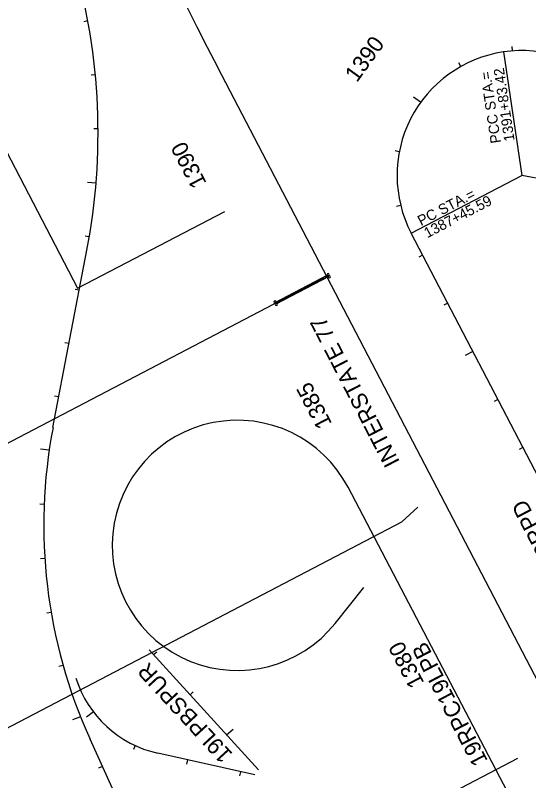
# Model space of a CAD drawing. Extents: x 2001876 to 2025694, y 804561 to 868938.
# Drawn here: x 2011719 to 2012666, y 824313 to 825723 of the extents above; entities that cross this region are included whole.
import ezdxf

# ---------------------------------------------------------------- set-up
doc = ezdxf.new("R2010")
doc.units = 0
for name, color, linetype in [('Default', 7, 'Continuous'), ('RD_EX_RW', 7, 'Continuous'), ('RD_HC_Data', 7, 'Continuous'), ('RD_PD_CLEAR ZONE', 7, 'Continuous'), ('RD_PD_FOC', 7, 'Continuous'), ('RD_PD_OHS', 7, 'Continuous'), ('RD_Sketch2', 7, 'Continuous'), ('RD_TX_RoadID', 7, 'Continuous'), ('TR SN EXTRUDED PANEL SIGNS - GROUND MOUNTED', 7, 'Continuous'), ('TR SN EXTRUDED PANEL SIGNS- MOUNTED OVERHEAD', 7, 'Continuous')]:
    doc.layers.add(name, color=color, linetype=linetype)

# ---------------------------------------------------------------- blocks, each defined once
blk = doc.blocks.new('OP')
at = {"layer": 'Default'}
for start, end in [(90, 270), (270, 90)]:
    blk.add_arc((0, 0), 0.127, start, end, dxfattribs=at)

msp = doc.modelspace()

# ---------------------------------------------------------------- linework, layer by layer
at = {"layer": 'RD_HC_Data'}
for p in [(2012619.2, 825655.8), (2012449.2, 825321.9), (2012879.3, 825386.1)]:
    msp.add_line(p, (2012653.2, 825428.3), dxfattribs=at)
at = {"layer": 'RD_PD_CLEAR ZONE'}
for p, q in [((2013679, 822585.8), (2012092.7, 825627.1)), ((2012814.9, 824620.8), (2012449.2, 825321.9)), ((2011788.9, 824964.2), (2011851.5, 825290.7)), ((2012649.1, 824250.2), (2012332.9, 824853.8)), ((2012308.8, 824603), (2012361.7, 824669.2)), ((2011966.4, 824554.1), (2012167.8, 824333.2)), ((2011926.4, 824237.3), (2011857.3, 824389.5)), ((2012160.8, 824324.1), (2011981.9, 824363.9))]:
    msp.add_line(p, q, dxfattribs=at)
for centre, radius, start, end in [((2017172.8, 828276.7), 5729.6, 180.6037, 207.5454), ((2010726.1, 825506.6), 1145.9, 349.1442, 15.8524), ((2012653.2, 825428.3), 230, 349.4329, 98.4892), ((2012653.2, 825428.3), 230, 98.4892, 207.5454), ((2012128.7, 824746.8), 230.5, 27.6551, 174.5261), ((2012726.8, 824784.4), 954.9, 169.1442, 204.4243), ((2012128.7, 824746.8), 230.5, 174.5261, 321.3971), ((2012026.4, 824563.7), 204.6, 197.4928, 257.4429)]:
    msp.add_arc(centre, radius, start, end, dxfattribs=at)
at = {"layer": 'RD_PD_FOC'}
msp.add_lwpolyline([(2012461.7, 824817.3), (2012432.3, 824789.9)], dxfattribs=at)
at = {"layer": 'RD_PD_OHS'}
for p, q in [((2012293.5, 825242.1), (2012290, 825240.2)), ((2012254.9, 825221.9), (2012251.4, 825220.1))]:
    msp.add_line(p, q, dxfattribs=at)
msp.add_lwpolyline([(2012297.5, 825242), (2012200, 825191), (2012198.2, 825194.3), (2012295.8, 825245.4)], close=True, dxfattribs=at)
msp.add_lwpolyline([(2012251.7, 825228.1), (2012251.7, 825228.2)], dxfattribs=at)
at = {"layer": 'RD_Sketch2'}
for p, q in [((2011853.3, 825712.9), (2011845.5, 825711.5)), ((2012635.7, 825657.7), (2012635.1, 825665.7)), ((2012540.7, 825629), (2012536.8, 825636)), ((2011867, 825613.9), (2011859.1, 825613.1)), ((2012466.7, 825563), (2012453.7, 825572.3)), ((2011872, 825514), (2011864, 825514)), ((2012427.3, 825471.9), (2012419.5, 825473.4)), ((2011868.3, 825414.1), (2011852.4, 825415.4)), ((2012430, 825372.7), (2012422.2, 825370.8)), ((2011855.9, 825315), (2011848, 825316.3)), ((2012470.3, 825281.5), (2012463.2, 825277.8)), ((2011837.3, 825216.7), (2011829.5, 825218.2)), ((2012516.6, 825192.9), (2012509.5, 825189.2)), ((2011818.5, 825118.5), (2011810.7, 825120)), ((2012562.8, 825104.2), (2012548.6, 825096.8)), ((2011799.7, 825020.3), (2011791.8, 825021.8)), ((2012609, 825015.5), (2012602, 825011.8)), ((2012655.3, 824926.9), (2012648.2, 824923.2)), ((2011781.8, 824921.9), (2011766, 824924.2)), ((2011772.6, 824822.4), (2011764.6, 824822.7)), ((2011773.9, 824722.4), (2011765.9, 824721.9)), ((2011785.6, 824623.2), (2011777.7, 824621.8)), ((2011974.2, 824545.5), (2011980.1, 824550.9)), ((2011807.6, 824525.6), (2011799.9, 824523.5)), ((2012041.6, 824471.6), (2012047.5, 824477)), ((2011839.6, 824431), (2011824.8, 824425.1)), ((2011863.5, 824439.9), (2011850.7, 824430.2)), ((2012109, 824397.7), (2012120.8, 824408.5)), ((2011940.7, 824377.9), (2011937.3, 824370.6)), ((2012036.9, 824351.7), (2012035.2, 824343.9)), ((2011880, 824339.5), (2011872.7, 824336.2)), ((2012134.6, 824329.9), (2012132.8, 824322.1))]:
    msp.add_line(p, q, dxfattribs=at)
at = {"layer": 'TR SN EXTRUDED PANEL SIGNS - GROUND MOUNTED'}
for p, q in [((2011619.4, 825632.7), (2011834.4, 825220.4)), ((2011834.4, 825220.4), (2012105.6, 825361.9))]:
    msp.add_line(p, q, dxfattribs=at)
at = {"layer": 'TR SN EXTRUDED PANEL SIGNS- MOUNTED OVERHEAD'}
for p, q in [((2011639.1, 824900.8), (2012289.3, 825240)), ((2012293.5, 825242.1), (2012290, 825240.2)), ((2011684, 824399.7), (2012432.3, 824789.9)), ((2011871.9, 823951.3), (2012645.7, 824354.8))]:
    msp.add_line(p, q, dxfattribs=at)
msp.add_lwpolyline([(2012251.7, 825228.1), (2012251.7, 825228.2)], dxfattribs=at)

# ---------------------------------------------------------------- block references
at = {"layer": 'RD_PD_OHS', "xscale": 15.748031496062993, "yscale": 15.748031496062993}
for p in [(2012296.3, 825245.6), (2012298.4, 825241.6), (2012198.3, 825195.1), (2012200.5, 825190.8)]:
    msp.add_blockref('OP', p, dxfattribs=at)
at = {"layer": 'TR SN EXTRUDED PANEL SIGNS- MOUNTED OVERHEAD', "xscale": 15.748031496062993, "yscale": 15.748031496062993}
for p in [(2012296.3, 825245.6), (2012298.4, 825241.6), (2012198.3, 825195.1), (2012200.5, 825190.8)]:
    msp.add_blockref('OP', p, dxfattribs=at)

# ---------------------------------------------------------------- texts
at = {"layer": 'RD_EX_RW'}
for s, rotation, p in [('1390', 54.1757, (2012349.1, 825598.3)), ('1390', 117.5454, (2012072.8, 825414.3)), ('1385', 117.5454, (2012304, 824971.1)), ('1380', 117.5454, (2012473.9, 824493.7))]:
    msp.add_text(s, height=30, rotation=rotation, dxfattribs=at).set_placement(p)
at = {"layer": 'RD_HC_Data'}
for s, rotation, p in [('PCC STA.=', 98.4892, (2012615.1, 825488.9)), ('1391+83.42', 98.4892, (2012640, 825492.6)), ('PC STA.=', 27.5454, (2012467.4, 825334.8)), ('1387+45.59', 27.5454, (2012479.1, 825312.5))]:
    msp.add_text(s, height=19.2, rotation=rotation, dxfattribs=at).set_placement(p)
at = {"layer": 'RD_TX_RoadID'}
for s, rotation, p in [('INTERSTATE 77  ', 117.3907, (2012428.9, 824900.5)), ('EXIT19RPD', 117.6203, (2012761, 824640.3)), ('19RPC19LPB', 117.5473, (2012591.2, 824350)), ('19LPBSPUR', 132.6577, (2012121.6, 824362.7))]:
    msp.add_text(s, height=30, rotation=rotation, dxfattribs=at).set_placement(p)

doc.saveas('drawing.dxf')
